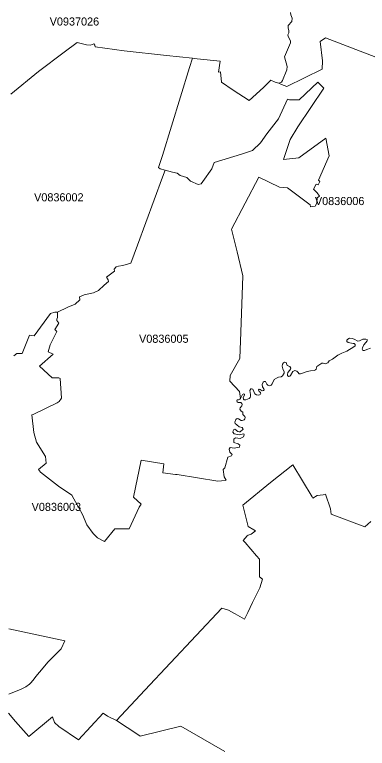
# Model space of a CAD drawing. Extents: x 369010 to 735936, y 6377141 to 6616555.
# Drawn here: x 578202 to 582550, y 6518489 to 6527534 of the extents above; entities that cross this region are included whole.
import ezdxf
from ezdxf.enums import TextEntityAlignment as Align

# ---------------------------------------------------------------- set-up
doc = ezdxf.new("R2010")
doc.units = 0
doc.header["$LTSCALE"] = 40
doc.layers.add('3', color=7, linetype='Continuous', lineweight=13)
doc.layers.add('4', color=7, linetype='Continuous')

msp = doc.modelspace()

# ---------------------------------------------------------------- linework, layer by layer
at = {"layer": '3'}
for points in [[(578155.62, 6526553.2), (578496.23, 6526833.56), (578812.01, 6527070.89), (578972.05, 6527192.54), (579086.25, 6527160.1), (579136.07, 6527159.11), (579177.77, 6527174.66), (579191.84, 6527157.62), (579193.83, 6527136.76), (579553.63, 6527088.77), (580075.47, 6527031.01), (580393.24, 6526996.25), (580451.49, 6526989.8), (580736.33, 6526960.17), (580716.3, 6526825.62), (580740.13, 6526827.6), (580750.89, 6526702.81), (580897.69, 6526602.52), (581095.14, 6526475.91), (581271.23, 6526635.62), (581360.44, 6526727.31), (581412.24, 6526703.47), (581459.41, 6526688.41), (581493.84, 6526702.98), (581504.43, 6526723.17), (581556.4, 6526852.43), (581563.18, 6526895.79), (581529.42, 6527015.28), (581601.75, 6527186.91), (581602.74, 6527211.9), (581573.78, 6527265.86), (581569.97, 6527287.21), (581581.55, 6527311.21), (581584.37, 6527337.35), (581572.78, 6527366.15), (581575.76, 6527400.91), (581618.13, 6527449.07), (581622.76, 6527491.77), (581605.55, 6527530.33), (581603.57, 6527561.12)], [(581603.57, 6527561.12), (581605.55, 6527530.33), (581622.76, 6527491.77), (581618.13, 6527449.07), (581575.76, 6527400.91), (581572.78, 6527366.15), (581584.37, 6527337.35), (581581.55, 6527311.21), (581569.97, 6527287.21), (581573.78, 6527265.86), (581602.74, 6527211.9), (581601.75, 6527186.91), (581529.42, 6527015.28), (581563.18, 6526895.79), (581556.4, 6526852.43), (581504.43, 6526723.17), (581493.84, 6526702.98), (581459.41, 6526688.41), (581491.69, 6526674.35), (581558.22, 6526647.87), (581992.5, 6526863.68), (581998.79, 6526964.97), (581967.01, 6527202.8), (582033.55, 6527248.48), (582410.56, 6527104.82), (582955.73, 6526894.14)], [(583915.66, 6526600.03), (583900.6, 6526605.83), (583503.72, 6526715.23), (583419.48, 6526738.4), (583207.47, 6526786.56), (582965.5, 6526881.06), (582955.73, 6526894.14), (582410.56, 6527104.82), (582033.55, 6527248.48), (581967.01, 6527202.8), (581998.79, 6526964.97), (581992.5, 6526863.68), (581558.22, 6526647.87), (581491.69, 6526674.35), (581459.41, 6526688.41)], [(578191.54, 6523325.87), (578230.26, 6523357.65), (578296.13, 6523355.16), (578384.18, 6523583.39), (578442.77, 6523574.79), (578642.37, 6523848.53), (578698.81, 6523867.4), (578729.42, 6523865.08), (578859.51, 6523929.46), (578948.05, 6523965.71), (579006.81, 6524019), (579001.51, 6524053.26), (579059.11, 6524079.91), (579172.15, 6524106.55), (579237.19, 6524134.36), (579307.53, 6524201.05), (579358.84, 6524245.91), (579356.68, 6524262.95), (579336.33, 6524296.05), (579431.33, 6524371.85), (579429.17, 6524395.36), (579451.68, 6524424.15), (579482.63, 6524434.91), (579534.93, 6524440.21), (579636.22, 6524471.16), (579715.17, 6524693.1), (580025.49, 6525532.53), (580057.26, 6525615.29), (579997.52, 6525633.49), (579977.16, 6525649.38), (580025.15, 6525796.68), (580357.49, 6526882.38), (580393.24, 6526996.25), (580075.47, 6527031.01), (579553.63, 6527088.77), (579193.83, 6527136.76), (579191.84, 6527157.62), (579177.77, 6527174.66), (579136.07, 6527159.11), (579086.25, 6527160.1), (578972.05, 6527192.54), (578812.01, 6527070.89), (578496.23, 6526833.56), (578155.62, 6526553.2)], [(581459.41, 6526688.41), (581412.24, 6526703.47), (581360.44, 6526727.31), (581271.23, 6526635.62), (581095.14, 6526475.91), (580897.69, 6526602.52), (580750.89, 6526702.81), (580740.13, 6526827.6), (580716.3, 6526825.62), (580736.33, 6526960.17), (580451.49, 6526989.8), (580393.24, 6526996.25), (580357.49, 6526882.38), (580025.15, 6525796.68), (579977.16, 6525649.38), (579997.52, 6525633.49), (580057.26, 6525615.29), (580146.14, 6525592.45), (580203.73, 6525579.7), (580243.29, 6525549.91), (580323.23, 6525526.41), (580370.23, 6525479.41), (580466.22, 6525438.86), (580502.63, 6525449.45), (580523.82, 6525477.26), (580631.73, 6525633.16), (580663.67, 6525712.11), (580999.81, 6525814.55), (581133.7, 6525858.08), (581233, 6525954.24), (581310.96, 6526065.13), (581456.1, 6526250.82), (581564.84, 6526494.28), (581591.15, 6526482.03), (581710.65, 6526485.34), (581938.88, 6526701.99), (582012.53, 6526627.34), (581693.43, 6526152.35), (581599.59, 6525994.46), (581517.34, 6525748.19), (581704.03, 6525767.38), (582040.17, 6526011.83), (582081.71, 6525793.37), (581949.3, 6525495.63), (581966.35, 6525478.41), (581942.85, 6525437.87), (581920.51, 6525445.31), (581885.25, 6525383.41), (581933.25, 6525335.75), (581961.05, 6525298.35), (581932.26, 6525273.85), (581925.8, 6525210.79), (581908.76, 6525174.55), (581849.01, 6525162.8), (581845.86, 6525190.6), (581566.16, 6525398.64), (581469.18, 6525408.24), (581212.31, 6525528.73), (580876.34, 6524887.73), (580945.69, 6524611.34), (581017.35, 6524313.27), (580990.7, 6523617.82), (580979.12, 6523295.91), (580858.63, 6523083.41), (580855.32, 6523016.21), (580972.66, 6522889.6), (580986.57, 6522803.21), (581010.07, 6522851.87), (581027.12, 6522860.97), (581035.72, 6522855.18), (581035.72, 6522842.93), (581021.32, 6522814.13), (581024.96, 6522793.77), (581032.58, 6522786.82), (581052.77, 6522785.17), (581092.32, 6522800.23), (581107.22, 6522815.12), (581111.52, 6522831.67), (581110.36, 6522850.87), (581103.41, 6522902.18), (581114.67, 6522919.72), (581123.77, 6522922.37), (581137.67, 6522914.92), (581164.82, 6522860.97), (581183.52, 6522846.57), (581211.82, 6522841.27), (581230.52, 6522849.22), (581236.31, 6522866.93), (581232.67, 6522873.88), (581216.12, 6522886.12), (581208.51, 6522907.47), (581215.46, 6522917.07), (581229.36, 6522913.27), (581252.37, 6522896.72), (581270.41, 6522899.37), (581279.51, 6522907.97), (581275.87, 6522920.22), (581256.67, 6522943.72), (581251.87, 6522974.67), (581264.12, 6523003.47)], [(580969.69, 6522453.66), (580942.54, 6522479.15), (580922.85, 6522493.55), (580917.39, 6522511.75), (580926.99, 6522543.86), (580944.69, 6522554.45), (580963.89, 6522549.66), (580993.68, 6522530.95), (581006.59, 6522530.46), (581030.09, 6522539.56), (581039.03, 6522549.16), (581044.49, 6522568.85), (581041.85, 6522581.1), (581016.19, 6522602.95), (581017.19, 6522622.15), (581014.04, 6522635.06), (580996.5, 6522644.65), (580985.24, 6522656.41), (580979.29, 6522670.31), (580982.1, 6522687.85), (581002.79, 6522709.7), (581006.59, 6522726.25), (581002.29, 6522741.81), (580989.55, 6522752.4), (580956.94, 6522754.05), (580944.2, 6522759.85), (580940.39, 6522774.24), (580946.85, 6522787.15), (580963.4, 6522787.15), (580978.29, 6522795.1), (580986.57, 6522803.21), (580972.66, 6522889.6), (580855.32, 6523016.21), (580858.63, 6523083.41), (580979.12, 6523295.91), (580990.7, 6523617.82), (581017.35, 6524313.27), (580945.69, 6524611.34), (580876.34, 6524887.73), (581212.31, 6525528.73), (581469.18, 6525408.24), (581566.16, 6525398.64), (581845.86, 6525190.6), (581849.01, 6525162.8), (581908.76, 6525174.55), (581925.8, 6525210.79), (581932.26, 6525273.85), (581961.05, 6525298.35), (581933.25, 6525335.75), (581885.25, 6525383.41), (581920.51, 6525445.31), (581942.85, 6525437.87), (581966.35, 6525478.41), (581949.3, 6525495.63), (582081.71, 6525793.37), (582040.17, 6526011.83), (581704.03, 6525767.38), (581517.34, 6525748.19), (581599.59, 6525994.46), (581693.43, 6526152.35), (582012.53, 6526627.34), (581938.88, 6526701.99), (581710.65, 6526485.34), (581591.15, 6526482.03), (581564.84, 6526494.28), (581456.1, 6526250.82), (581310.96, 6526065.13), (581233, 6525954.24), (581133.7, 6525858.08), (580999.81, 6525814.55), (580663.67, 6525712.11), (580631.73, 6525633.16), (580523.82, 6525477.26), (580502.63, 6525449.45), (580466.22, 6525438.86), (580370.23, 6525479.41), (580323.23, 6525526.41), (580243.29, 6525549.91), (580203.73, 6525579.7), (580146.14, 6525592.45), (580057.26, 6525615.29)], [(580057.26, 6525615.29), (580025.49, 6525532.53), (579715.17, 6524693.1), (579636.22, 6524471.16), (579534.93, 6524440.21), (579482.63, 6524434.91), (579451.68, 6524424.15), (579429.17, 6524395.36), (579431.33, 6524371.85), (579336.33, 6524296.05), (579356.68, 6524262.95), (579358.84, 6524245.91), (579307.53, 6524201.05), (579237.19, 6524134.36), (579172.15, 6524106.55), (579059.11, 6524079.91), (579001.51, 6524053.26), (579006.81, 6524019), (578948.05, 6523965.71), (578859.51, 6523929.46), (578729.42, 6523865.08), (578729.42, 6523801.53), (578719.99, 6523778.03), (578723.47, 6523762.8), (578747.13, 6523731.02), (578695.33, 6523651.08), (578721.15, 6523626.42), (578638.89, 6523461.91), (578614.23, 6523376.02), (578675.3, 6523346.72), (578507.15, 6523198.6), (578662.39, 6523056.26), (578745.81, 6523058.58), (578763.19, 6523046.5), (578779.57, 6522804.37), (578750.28, 6522764.31), (578727.93, 6522750.25), (578431.68, 6522604.44), (578414.14, 6522598.64), (578436.48, 6522382.33), (578473.06, 6522263.83), (578582.95, 6522088.73), (578591.39, 6522003.33), (578495.4, 6521924.38), (578521.05, 6521895.58), (578743.99, 6521722.63), (578906.18, 6521610.59), (578930.51, 6521565.24), (578993.4, 6521454.18), (579038.25, 6521371.93), (579092.7, 6521243.99), (579170.49, 6521139.4), (579224.94, 6521083.79), (579308.19, 6521040.09), (579438.11, 6521194.18), (579613.22, 6521194.18), (579735.52, 6521460.14), (579762.83, 6521499.37), (579666.67, 6521586.26), (579761.51, 6522043.05), (580043.19, 6521995.55), (580029.95, 6521884.99), (580185.2, 6521866.62), (580206.38, 6521865.3), (580707.03, 6521782.21), (580796.57, 6521792.81), (580809.81, 6521795.45), (580783.49, 6521836.17), (580771.58, 6521925.71), (580793.92, 6521948.21), (580829.5, 6522079.79), (580874.19, 6522096.84), (580883.46, 6522111.4), (580853.17, 6522139.04), (580845.23, 6522178.43), (580858.47, 6522195.64), (580908.45, 6522187.7), (580973, 6522202.26), (580978.13, 6522224.61), (580957.11, 6522244.3), (580903.15, 6522261.35), (580903.15, 6522299.58), (580925.5, 6522316.63), (580980.77, 6522307.52), (581024.3, 6522329.87), (581033.4, 6522353.53), (581025.63, 6522366.77), (580969.02, 6522354.86), (580907.13, 6522366.77), (580894.05, 6522386.3), (580894.55, 6522402.36), (580904.64, 6522419.4), (580917.39, 6522422.05), (580953.8, 6522394.41), (580971.34, 6522390.61), (580984.08, 6522391.76), (581017.85, 6522424.7), (581016.69, 6522433.31), (581005.43, 6522442.91), (580969.69, 6522453.66)], [(578745.81, 6523058.58), (578662.39, 6523056.26), (578507.15, 6523198.6), (578675.3, 6523346.72), (578614.23, 6523376.02), (578638.89, 6523461.91), (578721.15, 6523626.42), (578695.33, 6523651.08), (578747.13, 6523731.02), (578723.47, 6523762.8), (578719.99, 6523778.03), (578729.42, 6523801.53), (578729.42, 6523865.08), (578698.81, 6523867.4), (578642.37, 6523848.53), (578442.77, 6523574.79), (578384.18, 6523583.39), (578296.13, 6523355.16), (578230.26, 6523357.65), (578191.54, 6523325.87)], [(582494.97, 6523531.43), (582452.77, 6523513.88), (582431.91, 6523510.57), (582389.88, 6523533.58), (582362.57, 6523541.02), (582331.12, 6523544.17), (582311.92, 6523534.57), (582297.03, 6523521.33), (582297.03, 6523506.27), (582312.42, 6523493.52), (582376.47, 6523481.77), (582389.88, 6523478.13), (582401.63, 6523466.88), (582399.47, 6523450.82), (582385.57, 6523437.58), (582297.36, 6523386.94), (582234.3, 6523359.3), (582187.46, 6523334.14), (582152.71, 6523313.29), (582121.76, 6523285.65), (582081.21, 6523264.8), (582061.52, 6523240.8), (582030.07, 6523231.2), (582003.92, 6523236.5), (581987.87, 6523238.15), (581929.11, 6523194.96), (581918.02, 6523165), (581912.07, 6523153.25), (581894.52, 6523145.3), (581848.51, 6523144.81), (581806.81, 6523136.37), (581728.36, 6523104.76), (581709.82, 6523107.4), (581694.26, 6523125.61), (581679.37, 6523137.86), (581654.87, 6523145.3), (581632.36, 6523135.7), (581603.07, 6523087.21), (581594.96, 6523077.12), (581579.07, 6523074.97), (581566.82, 6523085.56), (581566.82, 6523098.96), (581571.62, 6523122.96), (581595.62, 6523150.77), (581602.57, 6523163.01), (581605.22, 6523176.92), (581594.96, 6523194.96), (581562.52, 6523209.85), (581549.12, 6523246.26), (581529.92, 6523248.41), (581516.01, 6523241.96), (581503.27, 6523225.41), (581499.46, 6523199.76), (581509.06, 6523165.66), (581526.77, 6523132.56), (581523.79, 6523112.37), (581502.44, 6523079.76), (581488.04, 6523068.68), (581456.1, 6523065.86), (581428.46, 6523054.28), (581402.31, 6523034.91), (581378.81, 6522981.62), (581363.25, 6522965.07), (581348.36, 6522959.28), (581325.35, 6522965.07), (581309.47, 6522977.32), (581293.41, 6523009.92), (581278.02, 6523010.42), (581264.12, 6523003.47), (581251.87, 6522974.67), (581256.67, 6522943.72), (581275.87, 6522920.22), (581279.51, 6522907.97), (581270.41, 6522899.37), (581252.37, 6522896.72), (581229.36, 6522913.27), (581215.46, 6522917.07), (581208.51, 6522907.47), (581216.12, 6522886.12), (581232.67, 6522873.88), (581236.31, 6522866.93), (581230.52, 6522849.22), (581211.82, 6522841.27), (581183.52, 6522846.57), (581164.82, 6522860.97), (581137.67, 6522914.92), (581123.77, 6522922.37), (581114.67, 6522919.72), (581103.41, 6522902.18), (581110.36, 6522850.87), (581111.52, 6522831.67), (581107.22, 6522815.12), (581092.32, 6522800.23), (581052.77, 6522785.17), (581032.58, 6522786.82), (581024.96, 6522793.77), (581021.32, 6522814.13), (581035.72, 6522842.93), (581035.72, 6522855.18), (581027.12, 6522860.97)], [(581264.12, 6523003.47), (581278.02, 6523010.42), (581293.41, 6523009.92), (581309.47, 6522977.32), (581325.35, 6522965.07), (581348.36, 6522959.28), (581363.25, 6522965.07), (581378.81, 6522981.62), (581402.31, 6523034.91), (581428.46, 6523054.28), (581456.1, 6523065.86), (581488.04, 6523068.68), (581502.44, 6523079.76), (581523.79, 6523112.37), (581526.77, 6523132.56), (581509.06, 6523165.66), (581499.46, 6523199.76), (581503.27, 6523225.41), (581516.01, 6523241.96), (581529.92, 6523248.41), (581549.12, 6523246.26), (581562.52, 6523209.85), (581594.96, 6523194.96), (581605.22, 6523176.92), (581602.57, 6523163.01), (581595.62, 6523150.77), (581571.62, 6523122.96), (581566.82, 6523098.96), (581566.82, 6523085.56), (581579.07, 6523074.97), (581594.96, 6523077.12), (581603.07, 6523087.21), (581632.36, 6523135.7), (581654.87, 6523145.3), (581679.37, 6523137.86), (581694.26, 6523125.61), (581709.82, 6523107.4), (581728.36, 6523104.76), (581806.81, 6523136.37), (581848.51, 6523144.81), (581894.52, 6523145.3), (581912.07, 6523153.25), (581918.02, 6523165), (581929.11, 6523194.96), (581987.87, 6523238.15), (582003.92, 6523236.5), (582030.07, 6523231.2), (582061.52, 6523240.8), (582081.21, 6523264.8), (582121.76, 6523285.65), (582152.71, 6523313.29), (582187.46, 6523334.14), (582234.3, 6523359.3), (582297.36, 6523386.94), (582385.57, 6523437.58), (582399.47, 6523450.82), (582401.63, 6523466.88), (582389.88, 6523478.13), (582376.47, 6523481.77), (582312.42, 6523493.52), (582297.03, 6523506.27), (582297.03, 6523521.33), (582311.92, 6523534.57), (582331.12, 6523544.17), (582362.57, 6523541.02), (582389.88, 6523533.58), (582431.91, 6523510.57), (582452.77, 6523513.88), (582494.97, 6523531.43), (582532.87, 6523535.23), (582552.57, 6523529.77)], [(582591.46, 6523423.68), (582543.96, 6523407.13), (582514.17, 6523395.38), (582496.46, 6523393.73), (582486.86, 6523409.78), (582489.67, 6523428.48), (582508.21, 6523464.73), (582552.07, 6523517.03)], [(582552.07, 6523517.03), (582508.21, 6523464.73), (582489.67, 6523428.48), (582486.86, 6523409.78), (582496.46, 6523393.73), (582514.17, 6523395.38), (582543.96, 6523407.13), (582591.46, 6523423.68)], [(582552.57, 6523529.77), (582532.87, 6523535.23), (582494.97, 6523531.43)], [(581027.12, 6522860.97), (581010.07, 6522851.87), (580986.57, 6522803.21), (580978.29, 6522795.1), (580963.4, 6522787.15), (580946.85, 6522787.15), (580940.39, 6522774.24), (580944.2, 6522759.85), (580956.94, 6522754.05), (580989.55, 6522752.4), (581002.29, 6522741.81), (581006.59, 6522726.25), (581002.79, 6522709.7), (580982.1, 6522687.85), (580979.29, 6522670.31), (580985.24, 6522656.41), (580996.5, 6522644.65), (581014.04, 6522635.06), (581017.19, 6522622.15), (581016.19, 6522602.95), (581041.85, 6522581.1), (581044.49, 6522568.85), (581039.03, 6522549.16), (581030.09, 6522539.56), (581006.59, 6522530.46), (580993.68, 6522530.95), (580963.89, 6522549.66), (580944.69, 6522554.45), (580926.99, 6522543.86), (580917.39, 6522511.75), (580922.85, 6522493.55), (580942.54, 6522479.15), (580969.69, 6522453.66), (581005.43, 6522442.91), (581016.69, 6522433.31), (581017.85, 6522424.7), (580984.08, 6522391.76), (580971.34, 6522390.61), (580953.8, 6522394.41), (580917.39, 6522422.05), (580904.64, 6522419.4), (580894.55, 6522402.36), (580894.05, 6522386.3), (580907.13, 6522366.77), (580969.02, 6522354.86), (581025.63, 6522366.77), (581033.4, 6522353.53), (581024.3, 6522329.87), (580980.77, 6522307.52), (580925.5, 6522316.63), (580903.15, 6522299.58), (580903.15, 6522261.35), (580957.11, 6522244.3), (580978.13, 6522224.61), (580973, 6522202.26), (580908.45, 6522187.7), (580858.47, 6522195.64), (580845.23, 6522178.43), (580853.17, 6522139.04), (580883.46, 6522111.4), (580874.19, 6522096.84), (580829.5, 6522079.79), (580793.92, 6521948.21), (580771.58, 6521925.71), (580783.49, 6521836.17), (580809.81, 6521795.45), (580796.57, 6521792.81), (580707.03, 6521782.21), (580206.38, 6521865.3), (580185.2, 6521866.62), (580029.95, 6521884.99), (580043.19, 6521995.55), (579761.51, 6522043.05), (579666.67, 6521586.26), (579762.83, 6521499.37), (579735.52, 6521460.14), (579613.22, 6521194.18), (579438.11, 6521194.18), (579308.19, 6521040.09), (579224.94, 6521083.79), (579170.49, 6521139.4), (579092.7, 6521243.99), (579038.25, 6521371.93), (578993.4, 6521454.18), (578930.51, 6521565.24), (578906.18, 6521610.59), (578743.99, 6521722.63), (578521.05, 6521895.58), (578495.4, 6521924.38), (578591.39, 6522003.33), (578582.95, 6522088.73), (578473.06, 6522263.83), (578436.48, 6522382.33), (578414.14, 6522598.64), (578431.68, 6522604.44), (578727.93, 6522750.25), (578750.28, 6522764.31), (578779.57, 6522804.37), (578763.19, 6523046.5), (578745.81, 6523058.58)], [(580905.97, 6520155.97), (580920.86, 6520146.87), (581034.73, 6520079.18), (581075.28, 6520163.75), (581133.04, 6520286.72), (581172.76, 6520359.38), (581223.4, 6520468.61), (581259.32, 6520572.54), (581219.6, 6520604.32), (581219.6, 6520819.64), (581182.19, 6520863), (581043.5, 6521027.02), (581027.12, 6521043.57), (581020, 6521052.84), (581068.82, 6521110.6), (581083.06, 6521118.54), (581116.49, 6521128.64), (581136.02, 6521140.22), (581172.59, 6521168.86), (581149.26, 6521182.1), (581080.9, 6521222.81), (581060.88, 6521304.9), (581015.36, 6521487.95), (581357.13, 6521766.32), (581633.03, 6521985.12), (581870.03, 6521587.42), (581877.81, 6521574.67), (581933.42, 6521607.11), (582003.92, 6521613.4), (582033.55, 6521623), (582094.95, 6521442.43), (582105.54, 6521373.91), (582518.64, 6521220.16), (582592.78, 6521285.2)], [(578127.98, 6518923.3), (578211.4, 6518818.7), (578374.91, 6518635.49), (578667.86, 6518878.45), (578691.19, 6518805.79), (578745.31, 6518755.97), (578990.59, 6518593.12), (579292.3, 6518920.98), (579347.08, 6518886.72), (579456.32, 6518831.77), (579806.69, 6519207.47), (580757.18, 6520217.37), (580840.26, 6520190.4), (580905.97, 6520155.97)], [(578130.3, 6519157.32), (578280.91, 6519219.55), (578340.65, 6519247.35), (578386.5, 6519278.47), (578397.09, 6519291.54), (578431.85, 6519330.93), (578461.31, 6519373.47), (578507.15, 6519425.77), (578613.41, 6519553.37), (578773.78, 6519713.74), (578821.28, 6519812.05), (578128.15, 6519960.68)], [(578128.15, 6519960.68), (578821.28, 6519812.05), (578773.78, 6519713.74), (578613.41, 6519553.37), (578507.15, 6519425.77), (578461.31, 6519373.47), (578431.85, 6519330.93), (578397.09, 6519291.54), (578386.5, 6519278.47), (578340.65, 6519247.35), (578280.91, 6519219.55), (578130.3, 6519157.32)], [(580794.58, 6518448.63), (580250.07, 6518761.43), (579751.08, 6518639.13), (579720.79, 6518659.48), (579456.32, 6518831.77), (579347.08, 6518886.72), (579292.3, 6518920.98), (578990.59, 6518593.12), (578745.31, 6518755.97), (578691.19, 6518805.79), (578667.86, 6518878.45), (578374.91, 6518635.49), (578211.4, 6518818.7), (578127.98, 6518923.3)]]:
    msp.add_lwpolyline(points, dxfattribs=at)

# ---------------------------------------------------------------- texts
at = {"layer": '4'}
for s, p in [('V0937026', (578938.65, 6527399.83)), ('V0836002', (578746.54, 6525232.38)), ('V0836006', (582208.94, 6525186.45)), ('V0836005', (580040.64, 6523488.59)), ('V0836003', (578716.11, 6521415.39))]:
    msp.add_text(s, height=100, dxfattribs=at).set_placement(p, align=Align.CENTER)

doc.saveas('drawing.dxf')
